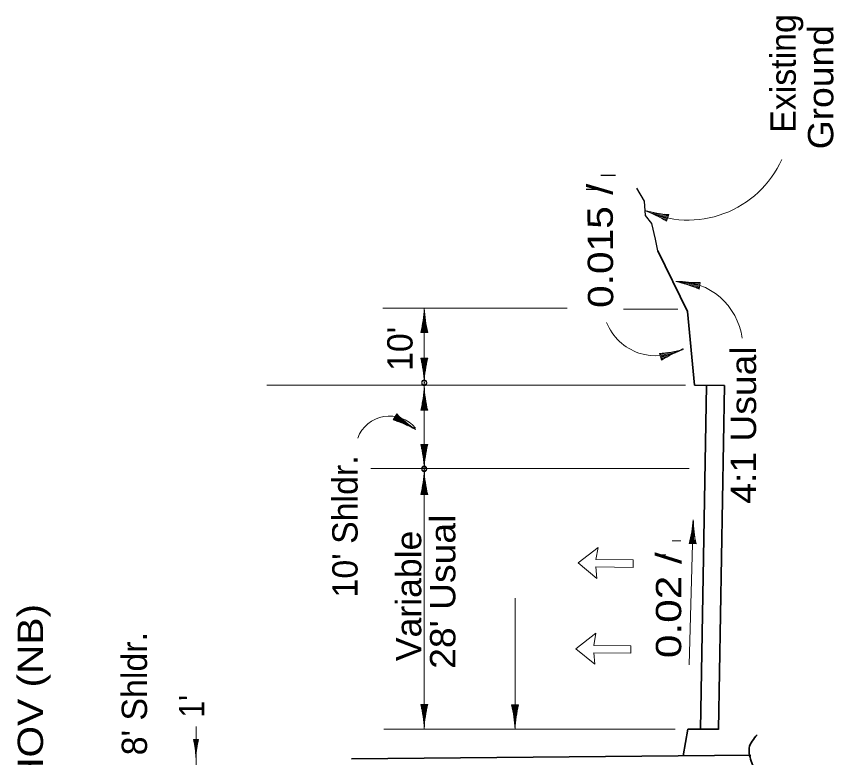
# Model space of a CAD drawing. Extents: x 2363427 to 2368559, y 6957299 to 6980140.
# Drawn here: x 2365002.6 to 2365454.2, y 6965653.5 to 6966063.2 of the extents above; entities that cross this region are included whole.
import ezdxf
from ezdxf.enums import TextEntityAlignment as Align

# ---------------------------------------------------------------- set-up
doc = ezdxf.new("R2010")
doc.units = 0
doc.header["$LTSCALE"] = 5.6
doc.header["$PDMODE"] = 32
doc.header["$PDSIZE"] = 2.8
doc.linetypes.add('MEDIUM_DASHED', pattern=[4.5, 3, -1.5])
for name, color, linetype, lineweight in [('1', 7, 'Continuous', 13), ('3', 7, 'Continuous', 35), ('4', 7, 'Continuous', 13), ('40', 7, 'Continuous', 35), ('48', 7, 'Continuous', 25), ('8', 7, 'Continuous', 13)]:
    doc.layers.add(name, color=color, linetype=linetype, lineweight=lineweight)

msp = doc.modelspace()

# ---------------------------------------------------------------- linework, layer by layer
at = {"layer": '1', "linetype": 'MEDIUM_DASHED', "lineweight": 25}
msp.add_lwpolyline([(2365357.003, 6965933.59), (2365355.651, 6965940.092), (2365353.623, 6965948.762), (2365350.243, 6965953.096), (2365349.567, 6965961.044), (2365345.511, 6965968.268)], dxfattribs=at)
at = {"layer": '3'}
for p, q in [((2365373.405, 6965900.058), (2365357.002, 6965933.589)), ((2365377.262, 6965859.293), (2365373.406, 6965900.058)), ((2365377.262, 6965859.293), (2365393.854, 6965859.221)), ((2365383.854, 6965859.264), (2365380.533, 6965669.229)), ((2365393.852, 6965859.155), (2365390.532, 6965669.142)), ((2365373.511, 6965669.23), (2365371.075, 6965654.494)), ((2365390.534, 6965669.229), (2365373.511, 6965669.23)), ((2365187.823, 6965652.844), (2365408.405, 6965654.874))]:
    msp.add_line(p, q, dxfattribs=at)
at = {"layer": '3', "lineweight": 13}
msp.add_lwpolyline([(2365380.533, 6965669.229), (2365390.532, 6965669.142), (2365393.854, 6965859.221), (2365383.854, 6965859.264)], close=True, dxfattribs=at)
at = {"layer": '3'}
msp.add_spline([(2365409.733, 6965632.14), (2365410.845, 6965645.108), (2365408.991, 6965650.664), (2365407.508, 6965658.816), (2365411.957, 6965666.226)], degree=3, dxfattribs=at)
at = {"layer": '4', "lineweight": 25}
for p, q in [((2365333.682, 6965975.303), (2365325.521, 6965975.303)), ((2365325.552, 6965967.467), (2365317.392, 6965967.467))]:
    msp.add_line(p, q, dxfattribs=at)
at = {"layer": '4'}
for p, q in [((2365362.461, 6965951.722), (2365350.516, 6965955.616)), ((2365362.616, 6965952.197), (2365354.43, 6965954.865)), ((2365362.306, 6965951.247), (2365355.318, 6965953.525)), ((2365362.771, 6965952.673), (2365358.148, 6965954.179)), ((2365362.926, 6965953.148), (2365360.662, 6965953.886)), ((2365361.888, 6965949.963), (2365363.074, 6965953.605)), ((2365362.151, 6965950.771), (2365358.085, 6965952.097)), ((2365361.996, 6965950.295), (2365360.489, 6965950.787)), ((2365380.183, 6965914.377), (2365367.807, 6965916.542)), ((2365380.097, 6965913.883), (2365371.617, 6965915.367)), ((2365380.27, 6965914.869), (2365373.029, 6965916.136)), ((2365380.011, 6965913.391), (2365375.221, 6965914.229)), ((2365380.356, 6965915.361), (2365376.143, 6965916.099)), ((2365379.925, 6965912.899), (2365377.579, 6965913.309)), ((2365380.442, 6965915.853), (2365378.881, 6965916.127)), ((2365380.503, 6965916.198), (2365379.843, 6965912.426)), ((2365306.878, 6965901.831), (2365205.001, 6965901.831)), ((2365227.895, 6965888.434), (2365227.895, 6965900.998)), ((2365227.895, 6965888.434), (2365227.895, 6965900.998)), ((2365227.94, 6965669.598), (2365227.94, 6965901.831)), ((2365368.11, 6965901.442), (2365338.035, 6965901.442)), ((2365227.395, 6965888.434), (2365227.395, 6965895.784)), ((2365227.395, 6965888.434), (2365227.395, 6965895.784)), ((2365228.395, 6965888.434), (2365228.395, 6965897.043)), ((2365228.395, 6965888.434), (2365228.395, 6965897.043)), ((2365226.395, 6965888.434), (2365226.395, 6965890.018)), ((2365226.395, 6965888.434), (2365226.395, 6965890.018)), ((2365226.895, 6965888.434), (2365226.895, 6965892.71)), ((2365226.895, 6965888.434), (2365226.895, 6965892.71)), ((2365228.895, 6965888.434), (2365228.895, 6965893.296)), ((2365228.895, 6965888.434), (2365228.895, 6965893.296)), ((2365229.395, 6965888.434), (2365229.395, 6965890.815)), ((2365229.395, 6965888.434), (2365229.395, 6965890.815)), ((2365226.045, 6965888.434), (2365229.875, 6965888.434)), ((2365226.045, 6965888.434), (2365229.875, 6965888.434)), ((2365357.883, 6965876.87), (2365359.048, 6965873.221)), ((2365357.99, 6965876.537), (2365359.5, 6965877.019)), ((2365358.142, 6965876.06), (2365362.216, 6965877.361)), ((2365358.294, 6965875.584), (2365365.295, 6965877.821)), ((2365358.446, 6965875.107), (2365370.414, 6965878.931)), ((2365358.598, 6965874.631), (2365366.8, 6965877.251)), ((2365229.854, 6965874.241), (2365226.024, 6965874.241)), ((2365229.854, 6965874.241), (2365226.024, 6965874.241)), ((2365226.504, 6965874.241), (2365226.504, 6965871.859)), ((2365226.504, 6965874.241), (2365226.504, 6965871.859)), ((2365227.004, 6965874.241), (2365227.004, 6965869.379)), ((2365227.004, 6965874.241), (2365227.004, 6965869.379)), ((2365227.504, 6965874.241), (2365227.504, 6965865.631)), ((2365227.504, 6965874.241), (2365227.504, 6965865.631)), ((2365228.004, 6965874.241), (2365228.004, 6965861.677)), ((2365228.004, 6965874.241), (2365228.004, 6965861.677)), ((2365228.504, 6965874.241), (2365228.504, 6965866.891)), ((2365228.504, 6965874.241), (2365228.504, 6965866.891)), ((2365229.004, 6965874.241), (2365229.004, 6965869.964)), ((2365229.004, 6965874.241), (2365229.004, 6965869.964)), ((2365229.504, 6965874.241), (2365229.504, 6965872.655)), ((2365229.504, 6965874.241), (2365229.504, 6965872.655)), ((2365358.75, 6965874.155), (2365363.382, 6965875.635)), ((2365358.902, 6965873.679), (2365361.171, 6965874.403)), ((2365372.357, 6965859.358), (2365141.028, 6965859.358)), ((2365227.874, 6965845.474), (2365227.874, 6965858.038)), ((2365227.874, 6965845.474), (2365227.874, 6965858.038)), ((2365228.374, 6965845.474), (2365228.374, 6965854.083)), ((2365228.374, 6965845.474), (2365228.374, 6965854.083)), ((2365226.874, 6965845.474), (2365226.874, 6965849.75)), ((2365226.874, 6965845.474), (2365226.874, 6965849.75)), ((2365227.374, 6965845.474), (2365227.374, 6965852.824)), ((2365227.374, 6965845.474), (2365227.374, 6965852.824)), ((2365228.874, 6965845.474), (2365228.874, 6965850.336)), ((2365228.874, 6965845.474), (2365228.874, 6965850.336)), ((2365226.024, 6965845.474), (2365229.854, 6965845.474)), ((2365226.024, 6965845.474), (2365229.854, 6965845.474)), ((2365226.374, 6965845.474), (2365226.374, 6965847.058)), ((2365226.374, 6965845.474), (2365226.374, 6965847.058)), ((2365229.374, 6965845.474), (2365229.374, 6965847.855)), ((2365229.374, 6965845.474), (2365229.374, 6965847.855)), ((2365212.802, 6965843.45), (2365210.814, 6965840.176)), ((2365211.064, 6965840.587), (2365213.099, 6965839.351)), ((2365211.323, 6965841.013), (2365215.479, 6965838.491)), ((2365211.582, 6965841.441), (2365218.942, 6965836.973)), ((2365211.842, 6965841.869), (2365222.582, 6965835.349)), ((2365212.101, 6965842.296), (2365218.384, 6965838.482)), ((2365212.36, 6965842.723), (2365216.016, 6965840.505)), ((2365212.62, 6965843.151), (2365213.975, 6965842.328)), ((2365229.854, 6965826.645), (2365226.024, 6965826.645)), ((2365229.854, 6965826.645), (2365226.024, 6965826.645)), ((2365226.504, 6965826.645), (2365226.504, 6965824.263)), ((2365226.504, 6965826.645), (2365226.504, 6965824.263)), ((2365227.004, 6965826.645), (2365227.004, 6965821.783)), ((2365227.004, 6965826.645), (2365227.004, 6965821.783)), ((2365227.504, 6965826.645), (2365227.504, 6965818.035)), ((2365227.504, 6965826.645), (2365227.504, 6965818.035)), ((2365228.004, 6965826.645), (2365228.004, 6965814.081)), ((2365228.004, 6965826.645), (2365228.004, 6965814.081)), ((2365228.504, 6965826.645), (2365228.504, 6965819.295)), ((2365228.504, 6965826.645), (2365228.504, 6965819.295)), ((2365229.004, 6965826.645), (2365229.004, 6965822.368)), ((2365229.004, 6965826.645), (2365229.004, 6965822.368)), ((2365229.504, 6965826.645), (2365229.504, 6965825.059)), ((2365229.504, 6965826.645), (2365229.504, 6965825.059)), ((2365374.287, 6965813.293), (2365198.419, 6965813.293)), ((2365227.874, 6965798.996), (2365227.874, 6965811.56)), ((2365227.874, 6965798.996), (2365227.874, 6965811.56)), ((2365227.374, 6965798.996), (2365227.374, 6965806.346)), ((2365227.374, 6965798.996), (2365227.374, 6965806.346)), ((2365228.374, 6965798.996), (2365228.374, 6965807.605)), ((2365228.374, 6965798.996), (2365228.374, 6965807.605)), ((2365228.874, 6965798.996), (2365228.874, 6965803.858)), ((2365228.874, 6965798.996), (2365228.874, 6965803.858)), ((2365226.374, 6965798.996), (2365226.374, 6965800.58)), ((2365226.374, 6965798.996), (2365226.374, 6965800.58)), ((2365226.874, 6965798.996), (2365226.874, 6965803.272)), ((2365226.874, 6965798.996), (2365226.874, 6965803.272)), ((2365229.374, 6965798.996), (2365229.374, 6965801.377)), ((2365229.374, 6965798.996), (2365229.374, 6965801.377)), ((2365226.024, 6965798.996), (2365229.854, 6965798.996)), ((2365226.024, 6965798.996), (2365229.854, 6965798.996)), ((2365374.326, 6965704.784), (2365376.602, 6965785.038)), ((2365376.289, 6965771.73), (2365376.646, 6965784.288)), ((2365375.79, 6965771.744), (2365376.034, 6965780.35)), ((2365376.789, 6965771.716), (2365376.998, 6965779.062)), ((2365374.79, 6965771.772), (2365374.858, 6965774.152)), ((2365375.29, 6965771.758), (2365375.428, 6965776.618)), ((2365377.289, 6965771.701), (2365377.41, 6965775.976)), ((2365377.788, 6965771.687), (2365377.834, 6965773.272)), ((2365378.138, 6965771.677), (2365374.31, 6965771.786)), ((2365278.14, 6965669.358), (2365278.14, 6965741.619)), ((2365229.854, 6965682.91), (2365226.024, 6965682.91)), ((2365229.854, 6965682.91), (2365226.024, 6965682.91)), ((2365226.504, 6965682.91), (2365226.504, 6965680.528)), ((2365226.504, 6965682.91), (2365226.504, 6965680.528)), ((2365227.004, 6965682.91), (2365227.004, 6965678.048)), ((2365227.004, 6965682.91), (2365227.004, 6965678.048)), ((2365227.504, 6965682.91), (2365227.504, 6965674.3)), ((2365227.504, 6965682.91), (2365227.504, 6965674.3)), ((2365228.004, 6965682.91), (2365228.004, 6965670.346)), ((2365228.004, 6965682.91), (2365228.004, 6965670.346)), ((2365228.504, 6965682.91), (2365228.504, 6965675.56)), ((2365228.504, 6965682.91), (2365228.504, 6965675.56)), ((2365229.004, 6965682.91), (2365229.004, 6965678.633)), ((2365229.004, 6965682.91), (2365229.004, 6965678.633)), ((2365229.504, 6965682.91), (2365229.504, 6965681.324)), ((2365229.504, 6965682.91), (2365229.504, 6965681.324)), ((2365276.226, 6965682.669), (2365280.056, 6965682.669)), ((2365276.226, 6965682.669), (2365280.056, 6965682.669)), ((2365276.576, 6965682.669), (2365276.576, 6965681.085)), ((2365276.576, 6965682.669), (2365276.576, 6965681.085)), ((2365277.076, 6965682.669), (2365277.076, 6965678.393)), ((2365277.076, 6965682.669), (2365277.076, 6965678.393)), ((2365277.576, 6965682.669), (2365277.576, 6965675.319)), ((2365277.576, 6965682.669), (2365277.576, 6965675.319)), ((2365278.076, 6965682.669), (2365278.076, 6965670.105)), ((2365278.076, 6965682.669), (2365278.076, 6965670.105)), ((2365278.576, 6965682.669), (2365278.576, 6965674.06)), ((2365278.576, 6965682.669), (2365278.576, 6965674.06)), ((2365279.076, 6965682.669), (2365279.076, 6965677.807)), ((2365279.076, 6965682.669), (2365279.076, 6965677.807)), ((2365279.576, 6965682.669), (2365279.576, 6965680.288)), ((2365279.576, 6965682.669), (2365279.576, 6965680.288)), ((2365101.88, 6965484.726), (2365101.88, 6965670.724)), ((2365366.528, 6965669.358), (2365205.544, 6965669.358)), ((2365100.401, 6965663.622), (2365103.275, 6965663.622)), ((2365100.664, 6965663.622), (2365100.664, 6965662.434)), ((2365101.039, 6965663.622), (2365101.039, 6965660.415)), ((2365101.414, 6965663.622), (2365101.414, 6965658.11)), ((2365101.789, 6965663.622), (2365101.789, 6965654.199)), ((2365102.164, 6965663.622), (2365102.164, 6965657.165)), ((2365102.539, 6965663.622), (2365102.539, 6965659.976)), ((2365102.914, 6965663.622), (2365102.914, 6965661.836))]:
    msp.add_line(p, q, dxfattribs=at)
for centre, radius, start, end in [((2365373.725, 6966007.41), 56.809, 245.09051, 335.73339), ((2365368.772, 6966025.592), 72.212, 254.78783, 265.47388), ((2365324.064, 6965888.448), 72.212, 58.41466, 69.10071), ((2365367.856, 6965880.704), 36.023, 7.28739, 91.11463), ((2365375.963, 6965988.268), 72.212, 262.91707, 273.60312), ((2365351.097, 6965846.18), 72.212, 66.5439, 77.22995), ((2365155.836, 6965905.328), 72.212, 346.47039, 357.15644), ((2365155.836, 6965905.328), 72.212, 346.47039, 357.15644), ((2365300.083, 6965905.328), 72.212, 182.84356, 193.52961), ((2365300.083, 6965905.328), 72.212, 182.84356, 193.52961), ((2365356.125, 6965905.159), 29.635, 202.18381, 300.37926), ((2365352.609, 6965948.89), 72.212, 274.18736, 284.87341), ((2365396.506, 6965811.484), 72.212, 110.56052, 121.24657), ((2365155.815, 6965857.347), 72.212, 2.84356, 13.52961), ((2365155.815, 6965857.347), 72.212, 2.84356, 13.52961), ((2365300.062, 6965857.347), 72.212, 166.47039, 177.15644), ((2365300.062, 6965857.347), 72.212, 166.47039, 177.15644), ((2365155.815, 6965862.368), 72.212, 346.47039, 357.15644), ((2365155.815, 6965862.368), 72.212, 346.47039, 357.15644), ((2365300.062, 6965862.368), 72.212, 182.84356, 193.52961), ((2365300.062, 6965862.368), 72.212, 182.84356, 193.52961), ((2365208.808, 6965823.449), 18.823, 40.25616, 159.15022), ((2365188.822, 6965771.394), 72.212, 61.58334, 72.26939), ((2365263.675, 6965894.699), 72.212, 225.21017, 235.89622), ((2365155.815, 6965809.751), 72.212, 2.84356, 13.52961), ((2365155.815, 6965809.751), 72.212, 2.84356, 13.52961), ((2365300.062, 6965809.751), 72.212, 166.47039, 177.15644), ((2365300.062, 6965809.751), 72.212, 166.47039, 177.15644), ((2365155.815, 6965815.89), 72.212, 346.47039, 357.15644), ((2365155.815, 6965815.89), 72.212, 346.47039, 357.15644), ((2365300.062, 6965815.89), 72.212, 182.84356, 193.52961), ((2365300.062, 6965815.89), 72.212, 182.84356, 193.52961), ((2365304.607, 6965790.662), 72.212, 344.84626, 355.53231), ((2365448.796, 6965786.574), 72.212, 181.21943, 191.90548), ((2365155.815, 6965666.016), 72.212, 2.84356, 13.52961), ((2365155.815, 6965666.016), 72.212, 2.84356, 13.52961), ((2365300.062, 6965666.016), 72.212, 166.47039, 177.15644), ((2365300.062, 6965666.016), 72.212, 166.47039, 177.15644), ((2365206.016, 6965665.775), 72.212, 2.84356, 13.52961), ((2365206.016, 6965665.775), 72.212, 2.84356, 13.52961), ((2365350.263, 6965665.775), 72.212, 166.47039, 177.15644), ((2365350.263, 6965665.775), 72.212, 166.47039, 177.15644), ((2365047.746, 6965650.952), 54.159, 2.84356, 13.52961), ((2365155.931, 6965650.952), 54.159, 166.47039, 177.15644)]:
    msp.add_arc(centre, radius, start, end, dxfattribs=at)
for p in [(2365227.94, 6965860.929), (2365227.94, 6965860.528), (2365227.94, 6965813.333), (2365227.94, 6965812.932), (2365227.94, 6965800.511)]:
    msp.add_point(p, dxfattribs=at)
at = {"layer": '40', "lineweight": 13}
for p, q in [((2365322.798, 6965758.893), (2365343.304, 6965758.698)), ((2365321.613, 6965711.5), (2365342.118, 6965711.305))]:
    msp.add_line(p, q, dxfattribs=at)
for points in [[(2365322.798, 6965758.893), (2365323.331, 6965752.578), (2365312.944, 6965761.113), (2365324.044, 6965769.715), (2365322.836, 6965762.988)], [(2365322.836, 6965762.988), (2365343.341, 6965762.793), (2365343.304, 6965758.698)], [(2365321.613, 6965711.5), (2365322.146, 6965705.185), (2365311.758, 6965713.72), (2365322.858, 6965722.323), (2365321.65, 6965715.595)], [(2365321.65, 6965715.595), (2365342.156, 6965715.4), (2365342.118, 6965711.305)]]:
    msp.add_lwpolyline(points, dxfattribs=at)
at = {"layer": '48', "lineweight": 13}
for p, q in [((2365364.888, 6965773.307), (2365369.658, 6965773.307)), ((2365361.39, 6965765.681), (2365355.667, 6965765.681))]:
    msp.add_line(p, q, dxfattribs=at)
at = {"layer": '8'}
for points in [[(2365312.944, 6965761.113), (2365323.331, 6965752.578), (2365322.798, 6965758.893), (2365343.304, 6965758.698), (2365343.341, 6965762.793), (2365322.836, 6965762.988), (2365324.044, 6965769.715)], [(2365311.758, 6965713.72), (2365322.146, 6965705.185), (2365321.613, 6965711.5), (2365342.118, 6965711.305), (2365342.156, 6965715.4), (2365321.65, 6965715.595), (2365322.858, 6965722.323)]]:
    msp.add_lwpolyline(points, close=True, dxfattribs=at)

# ---------------------------------------------------------------- texts
at = {"layer": '4'}
for s, p in [('Existing ', (2365433.255, 6966034.22)), ("10' ", (2365221.509, 6965882.031)), ("10' Shldr.", (2365191.127, 6965781.311)), ("8' Shldr.", (2365074.797, 6965688.892))]:
    msp.add_text(s, height=14, rotation=90, dxfattribs=at).set_placement(p, align=Align.CENTER)
for s, rotation, width, p in [('Ground', 90, 1.1, (2365453.97, 6966024.037)), ('0.015 /', 90.292, 1.2, (2365332.232, 6965936.438)), ('4:1 Usual', 89.994, 1.1, (2365411.314, 6965837.314)), ("28' Usual", 90, 1.1, (2365245.142, 6965745.219)), ('Variable', 90, 1.05, (2365226.301, 6965742.913)), ('0.02 /', 90, 1.25, (2365369.946, 6965737.788)), ('B 121 HOV (NB)', 90, 1.2, (2365017.335, 6965655.458)), ("1' ", 90, 0.9, (2365106.479, 6965684.208))]:
    msp.add_text(s, height=14, rotation=rotation, dxfattribs=dict(at, width=width)).set_placement(p, align=Align.CENTER)

doc.saveas('drawing.dxf')
